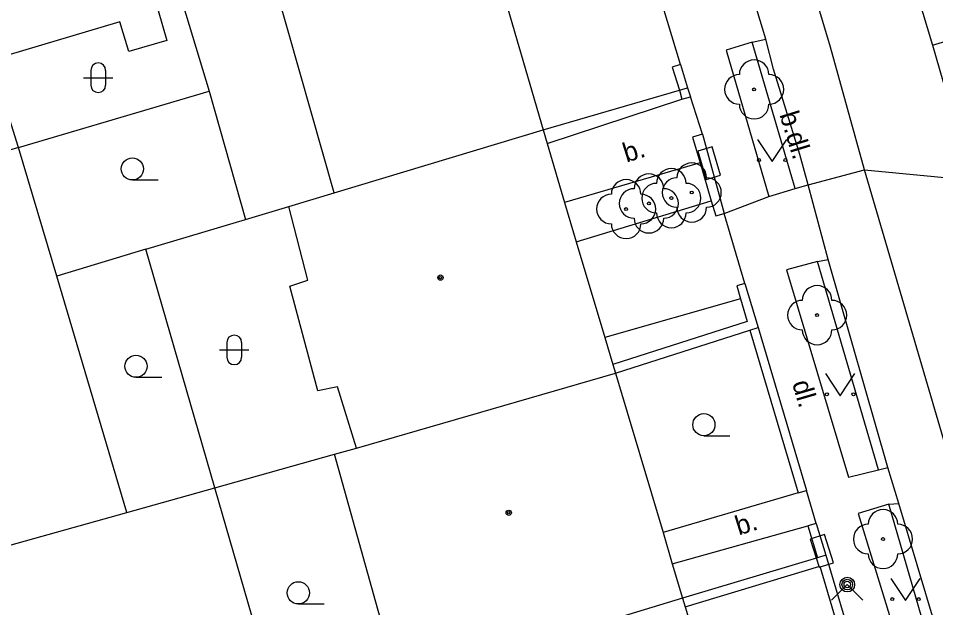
# Model space of a CAD drawing. Extents: x -596229 to -595156, y -1161237 to -1159376.
# Drawn here: x -595584.19 to -595553.16, y -1160652.98 to -1160633.03 of the extents above; entities that cross this region are included whole.
import ezdxf

# ---------------------------------------------------------------- set-up
doc = ezdxf.new("R2010")
doc.units = 0
for name, color, linetype in [('DOP - rozhrani ploch obecne', 7, 'Continuous'), ('Level 22', 7, 'Continuous'), ('Level 24', 7, 'Continuous'), ('Level 31', 7, 'Continuous'), ('Level 36', 7, 'Continuous'), ('Level 39', 7, 'Continuous'), ('Specificka linie pasportu komunikaci', 7, 'Continuous'), ('TM - budovy zdene_ betonove - VP', 7, 'Continuous'), ('TM - chodniky - VP', 7, 'Continuous'), ('TM - komunikace - VP', 7, 'Continuous'), ('TM - plot drateny_ kovovy - VP', 7, 'Continuous'), ('TM - podezdivka plotu - VP', 7, 'Continuous'), ('TM - popis povrchu', 7, 'Continuous'), ('TM - rozhrani ploch obecne - VP', 7, 'Continuous'), ('TM - vjezd na pozemek', 7, 'Continuous')]:
    doc.layers.add(name, color=color, linetype=linetype)

msp = doc.modelspace()

# ---------------------------------------------------------------- linework, layer by layer
at = {"layer": 'DOP - rozhrani ploch obecne'}
for points in [[(-595578.63, -1160632.52), (-595577.73, -1160635.5)], [(-595584.18, -1160637.41), (-595585.12, -1160634.45)], [(-595584.18, -1160637.41), (-595577.73, -1160635.5)], [(-595577.73, -1160635.5), (-595576.5, -1160639.84)], [(-595584.18, -1160637.41), (-595591.03, -1160639.44)], [(-595582.89, -1160641.76), (-595584.18, -1160637.41)], [(-595576.5, -1160639.84), (-595575.04, -1160639.4)], [(-595579.87, -1160640.85), (-595576.5, -1160639.84)], [(-595579.87, -1160640.85), (-595582.89, -1160641.76)], [(-595577.54, -1160648.93), (-595579.87, -1160640.85)], [(-595580.52, -1160649.76), (-595582.89, -1160641.76)], [(-595577.54, -1160648.93), (-595573.49, -1160647.79)], [(-595580.52, -1160649.76), (-595577.54, -1160648.93)], [(-595575.29, -1160656.72), (-595577.54, -1160648.93)], [(-595587.38, -1160651.68), (-595580.52, -1160649.76)]]:
    msp.add_lwpolyline(points, dxfattribs=at)
at = {"layer": 'Level 22'}
for centre in [(-595559.3, -1160635.44), (-595561.41, -1160638.93), (-595562.1, -1160639.12), (-595563.63, -1160639.49), (-595562.86, -1160639.3), (-595557.17, -1160643.08), (-595554.94, -1160650.66)]:
    msp.add_circle(centre, 0.05, dxfattribs=at)
for centre, start, end in [((-595559.3, -1160634.94), 0, 180), ((-595559.8, -1160635.44), 90, 270), ((-595558.8, -1160635.44), 270, 90), ((-595559.3, -1160635.94), 180, 0), ((-595561.41, -1160638.43), 0, 180), ((-595562.1, -1160638.62), 0, 180), ((-595563.63, -1160638.99), 0, 180), ((-595562.86, -1160638.8), 0, 180), ((-595561.91, -1160638.93), 90, 270), ((-595560.91, -1160638.93), 270, 90), ((-595563.36, -1160639.3), 90, 270), ((-595562.6, -1160639.12), 90, 270), ((-595562.36, -1160639.3), 270, 90), ((-595561.6, -1160639.12), 270, 90), ((-595564.13, -1160639.49), 90, 270), ((-595563.13, -1160639.49), 270, 90), ((-595561.41, -1160639.43), 180, 0), ((-595562.86, -1160639.8), 180, 0), ((-595562.1, -1160639.62), 180, 0), ((-595563.63, -1160639.99), 180, 0), ((-595557.17, -1160642.58), 0, 180), ((-595557.67, -1160643.08), 90, 270), ((-595556.67, -1160643.08), 270, 90), ((-595557.17, -1160643.58), 180, 0), ((-595554.94, -1160650.16), 0, 180), ((-595555.44, -1160650.66), 90, 270), ((-595554.44, -1160650.66), 270, 90), ((-595554.94, -1160651.16), 180, 0)]:
    msp.add_arc(centre, 0.5, start, end, dxfattribs=at)
at = {"layer": 'Level 24'}
for points in [[(-595561.202, -1160637.532), (-595560.917, -1160638.491), (-595560.438, -1160638.348), (-595560.723, -1160637.389)], [(-595557.401, -1160650.661), (-595557.095, -1160651.613), (-595556.619, -1160651.459), (-595556.925, -1160650.507)]]:
    msp.add_lwpolyline(points, close=True, dxfattribs=at)
at = {"layer": 'Level 31'}
msp.add_lwpolyline([(-595556.68, -1160652.73), (-595556.15, -1160652.2), (-595555.62, -1160652.73)], dxfattribs=at)
for radius in [0.25, 0.18, 0.11]:
    msp.add_circle((-595556.15, -1160652.2), radius, dxfattribs=at)
at = {"layer": 'Level 36'}
for p, q in [((-595581.736, -1160634.796), (-595581.736, -1160635.296)), ((-595581.236, -1160634.796), (-595581.236, -1160635.296)), ((-595581.986, -1160635.046), (-595580.986, -1160635.046)), ((-595580.33, -1160638.505), (-595579.455, -1160638.505)), ((-595577.136, -1160644.006), (-595577.136, -1160644.506)), ((-595576.636, -1160644.006), (-595576.636, -1160644.506)), ((-595577.386, -1160644.256), (-595576.386, -1160644.256)), ((-595580.21, -1160645.185), (-595579.335, -1160645.185)), ((-595561, -1160647.165), (-595560.125, -1160647.165)), ((-595574.72, -1160652.855), (-595573.845, -1160652.855))]:
    msp.add_line(p, q, dxfattribs=at)
for points in [[(-595559.19, -1160637.13), (-595558.69, -1160637.88), (-595558.19, -1160637.13)], [(-595556.89, -1160645.06), (-595556.39, -1160645.81), (-595555.89, -1160645.06)], [(-595554.68, -1160651.99), (-595554.18, -1160652.74), (-595553.68, -1160651.99)]]:
    msp.add_lwpolyline(points, dxfattribs=at)
for centre, radius in [((-595580.33, -1160638.13), 0.375), ((-595559.14, -1160637.83), 0.05), ((-595558.241, -1160637.83), 0.05), ((-595580.21, -1160644.81), 0.375), ((-595556.84, -1160645.76), 0.05), ((-595555.941, -1160645.76), 0.05), ((-595561, -1160646.79), 0.375), ((-595574.72, -1160652.48), 0.375), ((-595554.63, -1160652.69), 0.05), ((-595553.731, -1160652.69), 0.05)]:
    msp.add_circle(centre, radius, dxfattribs=at)
for centre, start, end in [((-595581.486, -1160634.796), 0, 180), ((-595581.486, -1160635.296), 180, 0), ((-595576.886, -1160644.006), 0, 180), ((-595576.886, -1160644.506), 180, 0)]:
    msp.add_arc(centre, 0.25, start, end, dxfattribs=at)
at = {"layer": 'Level 39'}
for centre, radius in [((-595569.91, -1160641.81), 0.09), ((-595569.91, -1160641.81), 0.0398), ((-595567.6, -1160649.77), 0.09), ((-595567.6, -1160649.77), 0.0398)]:
    msp.add_circle(centre, radius, dxfattribs=at)
at = {"layer": 'Specificka linie pasportu komunikaci'}
for points in [[(-595553.27, -1160633.94), (-595551.42, -1160633.39)], [(-595557.47, -1160638.67), (-595555.57, -1160638.16)], [(-595555.57, -1160638.16), (-595552.15, -1160638.49), (-595551.95, -1160638.5)], [(-595560.31, -1160639.64), (-595558.8, -1160639.06)]]:
    msp.add_lwpolyline(points, dxfattribs=at)
at = {"layer": 'TM - budovy zdene_ betonove - VP'}
for points in [[(-595568.98, -1160628.06), (-595566.44, -1160636.81)], [(-595573.5, -1160638.94), (-595575.46, -1160632.07)], [(-595579.46, -1160632.77), (-595579.16, -1160633.78)], [(-595580.75, -1160633.15), (-595585.12, -1160634.45)], [(-595580.45, -1160634.16), (-595580.75, -1160633.15)], [(-595579.16, -1160633.78), (-595580.45, -1160634.16)], [(-595573.5, -1160638.94), (-595566.44, -1160636.81)], [(-595566.44, -1160636.81), (-595566.3, -1160637.27)], [(-595566.3, -1160637.27), (-595565.71, -1160639.27)], [(-595575.04, -1160639.4), (-595573.5, -1160638.94)], [(-595574.4, -1160641.9), (-595575.04, -1160639.4)], [(-595565.71, -1160639.27), (-595565.32, -1160640.6)], [(-595565.32, -1160640.6), (-595564.35, -1160643.84)], [(-595575, -1160642.1), (-595574.4, -1160641.9)], [(-595574.06, -1160645.64), (-595575, -1160642.1)], [(-595564.35, -1160643.84), (-595564.08, -1160644.75)], [(-595564.08, -1160644.75), (-595563.99, -1160645.04)], [(-595572.75, -1160647.58), (-595563.99, -1160645.04)], [(-595563.99, -1160645.04), (-595562.38, -1160650.44)], [(-595573.39, -1160645.51), (-595574.06, -1160645.64)], [(-595572.75, -1160647.58), (-595573.39, -1160645.51)], [(-595573.49, -1160647.79), (-595572.75, -1160647.58)], [(-595571.32, -1160655.58), (-595573.49, -1160647.79)], [(-595562.38, -1160650.44), (-595562.07, -1160651.5)], [(-595562.07, -1160651.5), (-595561.72, -1160652.66)], [(-595561.72, -1160652.66), (-595571.32, -1160655.58)], [(-595561.72, -1160652.66), (-595561.63, -1160652.95)], [(-595561.63, -1160652.95), (-595560.76, -1160655.84)]]:
    msp.add_lwpolyline(points, dxfattribs=at)
at = {"layer": 'TM - chodniky - VP'}
for points in [[(-595559.37, -1160633.84), (-595560.25, -1160634.11), (-595558.8, -1160639.06)], [(-595557.91, -1160638.79), (-595559.37, -1160633.84)], [(-595558.8, -1160639.06), (-595557.91, -1160638.79)], [(-595557.16, -1160641.26), (-595558.21, -1160641.55), (-595556.11, -1160648.56), (-595555.09, -1160648.32)], [(-595555.09, -1160648.32), (-595557.16, -1160641.26)], [(-595554.74, -1160649.48), (-595555.78, -1160649.79), (-595554.5, -1160653.98), (-595553.53, -1160653.68)], [(-595553.53, -1160653.68), (-595554.74, -1160649.48)]]:
    msp.add_lwpolyline(points, dxfattribs=at)
at = {"layer": 'TM - komunikace - VP'}
for points in [[(-595558.91, -1160633.74), (-595559.7, -1160631.09)], [(-595557.47, -1160638.67), (-595557.75, -1160637.64), (-595558.65, -1160634.76), (-595558.91, -1160633.74)], [(-595556.8, -1160641.2), (-595557.47, -1160638.67)], [(-595554.78, -1160648.24), (-595556.8, -1160641.2)], [(-595554.41, -1160649.46), (-595554.78, -1160648.24)], [(-595553.17, -1160653.61), (-595554.41, -1160649.46)]]:
    msp.add_lwpolyline(points, dxfattribs=at)
at = {"layer": 'TM - plot drateny_ kovovy - VP'}
for points in [[(-595561.79, -1160634.6), (-595562.07, -1160634.69), (-595561.83, -1160635.47)], [(-595566.44, -1160636.81), (-595561.83, -1160635.47)], [(-595561.83, -1160635.47), (-595561.55, -1160635.39)], [(-595561.83, -1160635.47), (-595561.74, -1160635.77)], [(-595561.74, -1160635.77), (-595561.45, -1160635.69)], [(-595561.05, -1160636.96), (-595561.38, -1160637.06), (-595561.13, -1160637.93)], [(-595561.13, -1160637.93), (-595560.75, -1160639.21)], [(-595560.75, -1160639.21), (-595560.6, -1160639.72), (-595560.31, -1160639.64)], [(-595559.61, -1160642.01), (-595559.89, -1160642.09), (-595559.76, -1160642.53)], [(-595559.76, -1160642.53), (-595559.54, -1160643.3)], [(-595559.54, -1160643.3), (-595564.08, -1160644.75)], [(-595559.45, -1160643.59), (-595557.81, -1160649.1)], [(-595557.81, -1160649.1), (-595557.53, -1160649.02)], [(-595557.2, -1160650.13), (-595557.48, -1160650.21)], [(-595557.48, -1160650.21), (-595557.16, -1160651.29)], [(-595561.63, -1160652.95), (-595557.08, -1160651.58)], [(-595557.08, -1160651.58), (-595556.21, -1160654.52)]]:
    msp.add_lwpolyline(points, dxfattribs=at)
at = {"layer": 'TM - podezdivka plotu - VP'}
for points in [[(-595561.79, -1160634.6), (-595561.55, -1160635.39)], [(-595561.55, -1160635.39), (-595561.45, -1160635.69)], [(-595561.05, -1160636.96), (-595560.31, -1160639.64)], [(-595559.61, -1160642.01), (-595559.16, -1160643.5)], [(-595559.45, -1160643.59), (-595559.16, -1160643.5)], [(-595559.16, -1160643.5), (-595557.53, -1160649.02)], [(-595563.99, -1160645.04), (-595559.45, -1160643.59)], [(-595557.2, -1160650.13), (-595556.88, -1160651.21)], [(-595557.16, -1160651.29), (-595561.72, -1160652.66)], [(-595556.88, -1160651.21), (-595557.16, -1160651.29)], [(-595556.88, -1160651.21), (-595555.92, -1160654.43)]]:
    msp.add_lwpolyline(points, dxfattribs=at)
at = {"layer": 'TM - rozhrani ploch obecne - VP'}
for points in [[(-595558.13, -1160617.83), (-595553.27, -1160633.94)], [(-595555.57, -1160638.16), (-595556.72, -1160634.01), (-595561.29, -1160618.71)], [(-595559.37, -1160633.84), (-595558.91, -1160633.74)], [(-595553.27, -1160633.94), (-595551.95, -1160638.5)], [(-595566.3, -1160637.27), (-595561.74, -1160635.77)], [(-595561.13, -1160637.93), (-595565.71, -1160639.27)], [(-595536.83, -1160701.96), (-595546.63, -1160668.65), (-595555.57, -1160638.16)], [(-595557.91, -1160638.79), (-595557.47, -1160638.67)], [(-595565.32, -1160640.6), (-595560.75, -1160639.21)], [(-595557.16, -1160641.26), (-595556.8, -1160641.2)], [(-595559.76, -1160642.53), (-595564.35, -1160643.84)], [(-595555.09, -1160648.32), (-595554.78, -1160648.24)], [(-595557.81, -1160649.1), (-595562.38, -1160650.44)], [(-595554.74, -1160649.48), (-595554.41, -1160649.46)], [(-595562.07, -1160651.5), (-595557.48, -1160650.21)]]:
    msp.add_lwpolyline(points, dxfattribs=at)
at = {"layer": 'TM - vjezd na pozemek'}
for points in [[(-595561.79, -1160634.6), (-595562.52, -1160632.16)], [(-595561.05, -1160636.96), (-595561.45, -1160635.69)], [(-595559.61, -1160642.01), (-595560.31, -1160639.64)], [(-595557.2, -1160650.13), (-595557.53, -1160649.02)]]:
    msp.add_lwpolyline(points, dxfattribs=at)

# ---------------------------------------------------------------- texts
at = {"layer": 'TM - popis povrchu'}
for s, rotation, p in [('b.dl.', 287.13, (-595558.45, -1160636.29)), ('b.', 17.3902, (-595563.62, -1160637.92)), ('dl.', 286.2778, (-595558.02, -1160645.38)), ('b.', 17.3902, (-595559.82, -1160650.54))]:
    msp.add_text(s, height=0.65, rotation=rotation, dxfattribs=at).set_placement(p)

doc.saveas('drawing.dxf')
